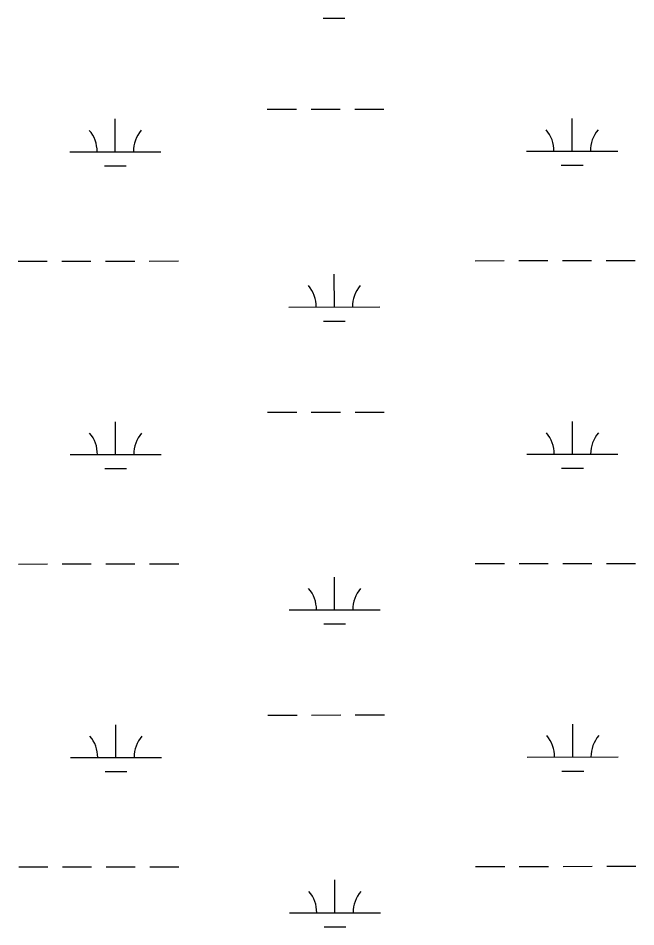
# Model space of a CAD drawing. Extents: x 3297753 to 3335611, y 652252 to 677623.
# Drawn here: x 3326454 to 3327133, y 667167 to 668165 of the extents above; entities that cross this region are included whole.
import ezdxf

# ---------------------------------------------------------------- set-up
doc = ezdxf.new("R2010")
doc.units = 0
doc.layers.add('V-WETL-SWMP', color=7, linetype='Continuous')

msp = doc.modelspace()

# ---------------------------------------------------------------- linework, layer by layer
at = {"layer": 'V-WETL-SWMP'}
for p, q in [((3326789.19, 668165.33), (3326813.19, 668165.36)), ((3326727.88, 668065.27), (3326759.88, 668065.3)), ((3326775.88, 668065.32), (3326807.88, 668065.35)), ((3326823.88, 668065.37), (3326855.88, 668065.4)), ((3326560.86, 668018.67), (3326560.83, 668054.67)), ((3327062.77, 668019.18), (3327062.73, 668055.18)), ((3326510.86, 668018.62), (3326610.86, 668018.72)), ((3327012.77, 668019.13), (3327112.77, 668019.23)), ((3326548.88, 668003.23), (3326572.88, 668003.25)), ((3327050.79, 668003.74), (3327074.79, 668003.76)), ((3326454.14, 667898.49), (3326486.14, 667898.52)), ((3326502.14, 667898.54), (3326534.14, 667898.57)), ((3326550.14, 667898.59), (3326582.14, 667898.62)), ((3326598.14, 667898.64), (3326630.14, 667898.67)), ((3326956.05, 667899), (3326988.05, 667899.03)), ((3327004.05, 667899.05), (3327036.05, 667899.08)), ((3327052.05, 667899.1), (3327084.05, 667899.13)), ((3327100.05, 667899.15), (3327132.05, 667899.18)), ((3326801.51, 667848.1), (3326801.47, 667884.1)), ((3326751.51, 667848.05), (3326851.51, 667848.15)), ((3326789.52, 667832.66), (3326813.52, 667832.68)), ((3326728.22, 667732.59), (3326760.22, 667732.63)), ((3326776.22, 667732.64), (3326808.22, 667732.68)), ((3326824.22, 667732.69), (3326856.22, 667732.72)), ((3326561.2, 667685.99), (3326561.16, 667721.99)), ((3327063.11, 667686.5), (3327063.07, 667722.5)), ((3326511.2, 667685.94), (3326611.2, 667686.05)), ((3327013.11, 667686.45), (3327113.11, 667686.56)), ((3326549.22, 667670.55), (3326573.22, 667670.58)), ((3327051.12, 667671.06), (3327075.12, 667671.09)), ((3326454.48, 667565.81), (3326486.48, 667565.85)), ((3326502.48, 667565.86), (3326534.48, 667565.9)), ((3326550.48, 667565.91), (3326582.48, 667565.94)), ((3326598.48, 667565.96), (3326630.48, 667565.99)), ((3326956.39, 667566.33), (3326988.39, 667566.36)), ((3327004.39, 667566.37), (3327036.39, 667566.41)), ((3327052.39, 667566.42), (3327084.39, 667566.46)), ((3327100.39, 667566.47), (3327132.39, 667566.5)), ((3326801.85, 667515.43), (3326801.81, 667551.43)), ((3326751.85, 667515.38), (3326851.85, 667515.48)), ((3326789.86, 667499.98), (3326813.86, 667500.01)), ((3326728.56, 667399.92), (3326760.56, 667399.95)), ((3326776.56, 667399.97), (3326808.56, 667400)), ((3326824.56, 667400.02), (3326856.56, 667400.05)), ((3326561.54, 667353.32), (3326561.5, 667389.32)), ((3327063.45, 667353.83), (3327063.41, 667389.83)), ((3326511.54, 667353.27), (3326611.54, 667353.37)), ((3327013.45, 667353.78), (3327113.45, 667353.88)), ((3326549.56, 667337.88), (3326573.56, 667337.9)), ((3327051.46, 667338.39), (3327075.46, 667338.41)), ((3326454.82, 667233.14), (3326486.82, 667233.17)), ((3326502.82, 667233.19), (3326534.82, 667233.22)), ((3326550.82, 667233.24), (3326582.82, 667233.27)), ((3326598.82, 667233.29), (3326630.82, 667233.32)), ((3326956.73, 667233.65), (3326988.73, 667233.68)), ((3327004.73, 667233.7), (3327036.73, 667233.73)), ((3327052.73, 667233.75), (3327084.73, 667233.78)), ((3327100.73, 667233.8), (3327132.73, 667233.83)), ((3326802.19, 667182.75), (3326802.15, 667218.75)), ((3326752.19, 667182.7), (3326852.19, 667182.8)), ((3326790.2, 667167.31), (3326814.2, 667167.33))]:
    msp.add_line(p, q, dxfattribs=at)
for centre, start, end in [((3326505.62, 668019.09), 359.28648, 40.83014), ((3326616.11, 668019.2), 139.28648, 180.83014), ((3327007.53, 668019.6), 359.28648, 40.83014), ((3327118.01, 668019.71), 139.28648, 180.83014), ((3326746.27, 667848.52), 359.28648, 40.83014), ((3326856.75, 667848.63), 139.28648, 180.83014), ((3326505.96, 667686.41), 359.28648, 40.83014), ((3326616.44, 667686.53), 139.28648, 180.83014), ((3327007.87, 667686.92), 359.28648, 40.83014), ((3327118.35, 667687.04), 139.28648, 180.83014), ((3326746.6, 667515.84), 359.28648, 40.83014), ((3326857.09, 667515.96), 139.28648, 180.83014), ((3326506.3, 667353.74), 359.28648, 40.83014), ((3326616.78, 667353.85), 139.28648, 180.83014), ((3327008.2, 667354.25), 359.28648, 40.83014), ((3327118.69, 667354.36), 139.28648, 180.83014), ((3326746.94, 667183.17), 359.28648, 40.83014), ((3326857.43, 667183.28), 139.28648, 180.83014)]:
    msp.add_arc(centre, 35.25, start, end, dxfattribs=at)

doc.saveas('drawing.dxf')
